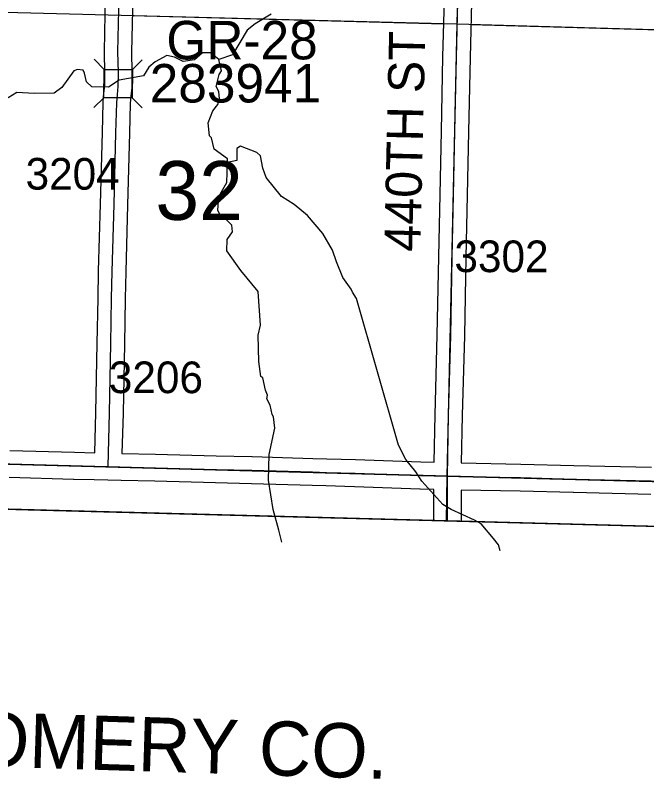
# Model space of a CAD drawing. Extents: x -132.8 to -73.3, y -60 to -26.
# Drawn here: x -97.235 to -95.838, y -57.587 to -55.899 of the extents above; entities that cross this region are included whole.
import ezdxf

# ---------------------------------------------------------------- set-up
doc = ezdxf.new("R2010")
doc.units = 0
for name, color, linetype in [('tdCoClipBndry', 7, 'Continuous'), ('tdCoCoBndry', 7, 'Continuous'), ('tdCoCoBndryTxt', 7, 'Continuous'), ('tdCoHydroRiver', 7, 'Continuous'), ('tdCoSecRdNmbr', 7, 'Continuous'), ('tdCoSecRdTxt', 7, 'Continuous'), ('tdCoSecRteBand', 7, 'Continuous'), ('tdCoSecRteCL', 7, 'Continuous'), ('tdCoSectLine', 7, 'Continuous'), ('tdCoSectLinePart', 7, 'Continuous'), ('tdCoSectNmbr', 7, 'Continuous'), ('tdCoStrucSec', 7, 'Continuous'), ('tdCoStrucSecCoName', 7, 'Continuous'), ('tdCoStrucSecFHWANum', 7, 'Continuous'), ('tdCoSurfEarth', 7, 'Continuous'), ('tdCoSurfGravel', 7, 'Continuous'), ('tdCoTwpBndryShd', 7, 'Continuous')]:
    doc.layers.add(name, color=color, linetype=linetype)

msp = doc.modelspace()

# ---------------------------------------------------------------- linework, layer by layer
at = {"layer": 'tdCoClipBndry'}
msp.add_lwpolyline([(-85.7246, -34.3042), (-85.8518, -39.3105), (-85.8801, -41.2792), (-85.9018, -42.2789), (-85.908, -42.3117), (-85.95, -44.2727), (-85.9707, -45.2692), (-85.9836, -46.2708), (-86.0555, -49.2712), (-86.0681, -50.2676), (-86.1218, -52.1738), (-86.137, -53.174), (-86.1825, -55.1705), (-86.2204, -57.1749), (-86.2306, -57.2171), (-86.2512, -57.2452), (-86.2883, -57.2677), (-86.3227, -57.273), (-92.2767, -57.1319), (-95.2818, -57.0432), (-101.2395, -56.885), (-104.2146, -56.8258), (-105.2169, -56.7974), (-108.2085, -56.7373)], dxfattribs=at)
at = {"layer": 'tdCoCoBndry'}
for p, q in [((-97.2774, -56.8905), (-96.2786, -56.9181)), ((-96.2786, -56.9181), (-97.2774, -56.8905)), ((-96.2786, -56.9181), (-95.2786, -56.9433)), ((-95.2786, -56.9433), (-96.2786, -56.9181))]:
    msp.add_line(p, q, dxfattribs=at)
for points in [[(-86.3204, -57.173), (-87.3382, -57.146), (-88.3304, -57.1272), (-89.3189, -57.1023), (-90.323, -57.0783), (-91.3226, -57.0535), (-92.2743, -57.032), (-93.2761, -57.0041), (-94.2777, -56.9735), (-95.279, -56.9433), (-96.279, -56.9181), (-97.2777, -56.8905), (-97.7581, -56.8753), (-97.7712, -56.8754), (-98.2366, -56.8674), (-99.2459, -56.8371), (-100.2456, -56.8107), (-101.2372, -56.785), (-102.2392, -56.7627), (-103.2359, -56.7433), (-104.2127, -56.7258), (-105.2145, -56.6974), (-106.2094, -56.6762)], [(-90.3226, -57.0783), (-91.3222, -57.0535), (-92.2739, -57.032), (-93.2757, -57.0041), (-94.2773, -56.9735), (-95.2786, -56.9433), (-96.2786, -56.9181), (-97.2774, -56.8905), (-97.7578, -56.8753), (-97.7708, -56.8754), (-98.2362, -56.8674), (-99.2456, -56.8371), (-100.2452, -56.8107), (-101.2368, -56.785), (-102.2388, -56.7627), (-103.2356, -56.7433), (-104.2123, -56.7258), (-105.2141, -56.6974), (-106.2091, -56.6762)]]:
    msp.add_lwpolyline(points, dxfattribs=at)
msp.add_lwpolyline([(-98.2384, -56.9647), (-95.2818, -57.0432), (-92.2767, -57.1319), (-86.3227, -57.273), (-86.2883, -57.2677), (-86.2512, -57.2452), (-86.2306, -57.2171), (-86.2205, -57.1753), (-86.32, -57.173), (-87.3378, -57.146), (-88.3301, -57.1272), (-89.3185, -57.1023), (-90.3226, -57.0783), (-91.3222, -57.0535), (-92.2739, -57.032), (-93.2757, -57.0041), (-94.2773, -56.9735), (-95.2786, -56.9433), (-96.2786, -56.9181), (-97.2774, -56.8905), (-97.7578, -56.8753), (-97.7708, -56.8754), (-98.2362, -56.8674)], close=True, dxfattribs=at)
at = {"layer": 'tdCoHydroRiver'}
for points in [[(-96.6687, -55.8966), (-96.7039, -55.9179), (-96.7215, -55.9317), (-96.7542, -55.9863), (-96.7845, -55.9967)], [(-96.7845, -55.9967), (-96.8031, -55.9821), (-96.8204, -55.9817), (-96.8381, -55.9971), (-96.8635, -56.0013), (-96.8822, -55.9915), (-96.8995, -55.988), (-96.925, -56.0016), (-96.9395, -56.014), (-96.9509, -56.0326), (-97.0048, -56.0426), (-97.0288, -56.0578), (-97.0651, -56.0571), (-97.0775, -56.0458), (-97.0818, -56.0268), (-97.0848, -56.0204), (-97.0974, -56.0185), (-97.1054, -56.0215), (-97.1314, -56.0588), (-97.149, -56.0711), (-97.1932, -56.0718), (-97.231, -56.0694), (-97.2502, -56.0816)], [(-96.7655, -56.2243), (-96.7653, -56.2164), (-96.7949, -56.1953), (-96.8007, -56.1699), (-96.8053, -56.1651), (-96.8079, -56.1366), (-96.7979, -56.11), (-96.7865, -56.096), (-96.7831, -56.0835), (-96.7843, -56.0677), (-96.7904, -56.0565), (-96.7836, -56.0298), (-96.7787, -56.0221), (-96.7845, -55.9967)], [(-96.1623, -57.0827), (-96.1659, -57.0698), (-96.1767, -57.0554), (-96.2044, -57.0233), (-96.2185, -57.0151), (-96.2701, -56.9919), (-96.2888, -56.9805), (-96.3351, -56.929), (-96.3488, -56.9082), (-96.3704, -56.8809), (-96.3871, -56.849), (-96.4798, -56.5253), (-96.4889, -56.5109), (-96.492, -56.5045), (-96.5104, -56.4789), (-96.5239, -56.4439), (-96.5328, -56.4185), (-96.5541, -56.3817), (-96.588, -56.3416), (-96.6175, -56.3173), (-96.6455, -56.2993), (-96.6794, -56.2576), (-96.6869, -56.237), (-96.6926, -56.21), (-96.7003, -56.202), (-96.7364, -56.1886), (-96.7443, -56.1932), (-96.7449, -56.22), (-96.7655, -56.2243)], [(-96.6451, -57.0636), (-96.6514, -57.0376), (-96.6646, -56.9915), (-96.6743, -56.9266), (-96.6732, -56.8699), (-96.6609, -56.8118), (-96.6635, -56.7865), (-96.6666, -56.7817), (-96.6709, -56.7611), (-96.6785, -56.7467), (-96.6768, -56.7389), (-96.6813, -56.7277), (-96.687, -56.7008), (-96.6917, -56.6975), (-96.6957, -56.6643), (-96.6977, -56.6059), (-96.6925, -56.5839), (-96.6973, -56.5097), (-96.7357, -56.4631), (-96.7664, -56.4199), (-96.7659, -56.3946), (-96.7545, -56.3775), (-96.7558, -56.3633), (-96.7697, -56.3488), (-96.7821, -56.3391), (-96.7866, -56.3295), (-96.7844, -56.2996), (-96.7664, -56.2684), (-96.7655, -56.2243)]]:
    msp.add_lwpolyline(points, dxfattribs=at)
at = {"layer": 'tdCoSecRteBand'}
for points in [[(-96.308, -56.8872), (-96.306, -56.7823), (-96.306, -56.7822), (-96.306, -56.7821), (-96.3013, -56.6059), (-96.2981, -56.4332), (-96.2981, -56.4331), (-96.2981, -56.4331), (-96.2951, -56.2952), (-96.2922, -56.1552), (-96.2887, -55.9907), (-96.2887, -55.9906), (-96.2887, -55.9905), (-96.2848, -55.8384)], [(-96.2248, -55.84), (-96.2287, -55.992), (-96.2322, -56.1564), (-96.2322, -56.1564), (-96.2322, -56.1564), (-96.2351, -56.2965), (-96.2351, -56.2965), (-96.2351, -56.2965), (-96.2381, -56.4343), (-96.2413, -56.6071), (-96.2413, -56.6073), (-96.2413, -56.6074), (-96.246, -56.7836), (-96.248, -56.8887), (-96.1166, -56.8911), (-96.1165, -56.8911), (-96.1164, -56.8911), (-95.9988, -56.8943), (-95.8276, -56.8982)], [(-97.0587, -56.866), (-97.0564, -56.7769), (-97.0535, -56.6248), (-97.0516, -56.5242), (-97.0505, -56.4645), (-97.0505, -56.4644), (-97.0505, -56.4642), (-97.0463, -56.3165), (-97.0421, -56.1578), (-97.0404, -56.0917), (-97.0404, -56.0907), (-97.0403, -56.0896), (-97.0385, -56.0714), (-97.0385, -56.0714), (-97.0385, -56.0714), (-97.0369, -56.0547), (-97.0367, -56.0253), (-97.0377, -55.9804), (-97.0377, -55.9798), (-97.0377, -55.9791), (-97.035, -55.8546)], [(-96.975, -55.856), (-96.9777, -55.9798), (-96.9767, -56.0245), (-96.9767, -56.0249), (-96.9767, -56.0254), (-96.9769, -56.0565), (-96.977, -56.0578), (-96.9771, -56.0591), (-96.9788, -56.0771), (-96.9804, -56.0943), (-96.9821, -56.1593), (-96.9821, -56.1593), (-96.9821, -56.1593), (-96.9863, -56.3182), (-96.9863, -56.3182), (-96.9863, -56.3182), (-96.9905, -56.4658), (-96.9916, -56.5253), (-96.9935, -56.6259), (-96.9935, -56.626), (-96.9935, -56.626), (-96.9964, -56.7781), (-96.9964, -56.7782), (-96.9964, -56.7783), (-96.9987, -56.8674), (-96.9248, -56.8691), (-96.9248, -56.8691), (-96.9247, -56.8691), (-96.7902, -56.8728), (-96.7111, -56.8745), (-96.711, -56.8745), (-96.7109, -56.8745), (-96.5762, -56.8785), (-96.5457, -56.8794), (-96.4823, -56.8812), (-96.4822, -56.8812), (-96.4821, -56.8812), (-96.3377, -56.8864), (-96.308, -56.8872)], [(-97.2469, -56.8609), (-97.1041, -56.8649), (-97.0587, -56.866)], [(-96.3087, -57.0159), (-96.3087, -56.9784), (-96.3087, -56.9474), (-96.3091, -56.9474), (-96.3091, -56.9471), (-96.3394, -56.9464), (-96.3395, -56.9463), (-96.3397, -56.9463), (-96.4841, -56.9412), (-96.5474, -56.9393), (-96.578, -56.9385), (-96.578, -56.9385), (-96.578, -56.9385), (-96.7125, -56.9345), (-96.7916, -56.9328), (-96.7916, -56.9328), (-96.7917, -56.9328), (-96.9263, -56.9291), (-97.0002, -56.9274), (-97.0002, -56.9274), (-97.0002, -56.9274), (-97.0302, -56.9267), (-97.0602, -56.926), (-97.1055, -56.9249), (-97.1056, -56.9249), (-97.1057, -56.9249), (-97.2481, -56.9209)], [(-95.8288, -56.9582), (-96.0002, -56.9542), (-96.0003, -56.9542), (-96.0004, -56.9542), (-96.1178, -56.951), (-96.2487, -56.9487), (-96.2487, -56.9784), (-96.2487, -57.0175)]]:
    msp.add_lwpolyline(points, dxfattribs=at)
at = {"layer": 'tdCoSecRteCL'}
for points in [[(-97.0295, -56.8967), (-97.0264, -56.7775), (-97.0235, -56.6254), (-97.0216, -56.5248), (-97.0205, -56.4651), (-97.0163, -56.3174), (-97.0121, -56.1586), (-97.0104, -56.0925), (-97.0087, -56.0742), (-97.0069, -56.0562), (-97.0067, -56.0251), (-97.0077, -55.9798), (-97.005, -55.8552), (-97, -55.6863), (-96.9988, -55.6452)], [(-96.2785, -56.9179), (-96.276, -56.7829), (-96.2713, -56.6066), (-96.2681, -56.4337), (-96.2651, -56.2959), (-96.2622, -56.1558), (-96.2587, -55.9913), (-96.2548, -55.8391), (-96.2501, -55.6845), (-96.2497, -55.6639)], [(-97.2775, -56.8901), (-97.2708, -56.8902), (-97.1048, -56.8949), (-97.0295, -56.8967)], [(-97.0295, -56.8967), (-96.9255, -56.8991), (-96.7909, -56.9028), (-96.7117, -56.9045), (-96.5771, -56.9085), (-96.5465, -56.9094), (-96.4831, -56.9112), (-96.3386, -56.9164), (-96.2785, -56.9179)], [(-96.2787, -57.0167), (-96.2787, -56.9784), (-96.2787, -56.9251), (-96.2785, -56.9179)], [(-96.2785, -56.9179), (-96.2535, -56.9186), (-96.1172, -56.921), (-95.9995, -56.9243), (-95.8281, -56.9282), (-95.7534, -56.9292), (-95.7002, -56.9309), (-95.4846, -56.9376), (-95.3172, -56.9423), (-95.2788, -56.9433)]]:
    msp.add_lwpolyline(points, dxfattribs=at)
at = {"layer": 'tdCoSectLine'}
for points in [[(-96.2572, -55.9182), (-96.2324, -54.9133)], [(-97.2578, -55.8924), (-96.2572, -55.9182)], [(-96.279, -56.9181), (-96.2572, -55.9182)], [(-96.2572, -55.9182), (-95.2575, -55.9464)], [(-97.2777, -56.8905), (-96.279, -56.9181)], [(-96.2806, -57.0167), (-96.279, -56.9181)], [(-96.279, -56.9181), (-95.279, -56.9433)]]:
    msp.add_lwpolyline(points, dxfattribs=at)
at = {"layer": 'tdCoSectLinePart'}
for points in [[(-96.976, -55.8997), (-96.287, -55.9175)], [(-96.2271, -55.9191), (-95.2876, -55.9456)]]:
    msp.add_lwpolyline(points, dxfattribs=at)
at = {"layer": 'tdCoStrucSec'}
for points in [[(-97.0602, -55.9962), (-97.0383, -56.0185), (-96.9757, -56.019)], [(-96.9539, -55.9976), (-96.9757, -56.019), (-96.9762, -56.0816)], [(-97.0611, -56.103), (-97.0388, -56.0811), (-97.0383, -56.0185)], [(-96.9543, -56.1039), (-96.9762, -56.0816), (-97.0388, -56.0811)]]:
    msp.add_lwpolyline(points, dxfattribs=at)
at = {"layer": 'tdCoSurfEarth'}
msp.add_lwpolyline([(-97.0295, -56.8967), (-97.0264, -56.7775), (-97.0235, -56.6254), (-97.0216, -56.5248)], dxfattribs=at)
at = {"layer": 'tdCoSurfGravel'}
for points in [[(-97.0216, -56.5248), (-97.0205, -56.4651), (-97.0163, -56.3174), (-97.0121, -56.1586), (-97.0104, -56.0925), (-97.0087, -56.0742), (-97.0069, -56.0562), (-97.0067, -56.0251), (-97.0077, -55.9798), (-97.005, -55.8552), (-97, -55.6863), (-96.9988, -55.6452), (-96.9951, -55.5198), (-96.9902, -55.3603), (-96.9872, -55.1928), (-96.9833, -55.039), (-96.9806, -54.8949), (-96.9798, -54.8535), (-96.9764, -54.6873), (-96.9729, -54.5038), (-96.9692, -54.3388), (-96.9653, -54.1721)], [(-96.2785, -56.9179), (-96.276, -56.7829), (-96.2713, -56.6066), (-96.2681, -56.4337), (-96.2651, -56.2959), (-96.2622, -56.1558), (-96.2587, -55.9913), (-96.2548, -55.8391), (-96.2501, -55.6845), (-96.2497, -55.6639), (-96.2474, -55.5523), (-96.2429, -55.3893), (-96.239, -55.2207), (-96.235, -55.0352), (-96.232, -54.9133)], [(-98.2362, -56.8672), (-98.2229, -56.8676), (-97.9788, -56.8744), (-97.8032, -56.8791), (-97.7803, -56.8796), (-97.5514, -56.8848), (-97.2775, -56.8901), (-97.2708, -56.8902), (-97.1048, -56.8949), (-97.0295, -56.8967)], [(-97.0295, -56.8967), (-96.9255, -56.8991), (-96.7909, -56.9028), (-96.7117, -56.9045), (-96.5771, -56.9085), (-96.5465, -56.9094)], [(-96.5465, -56.9094), (-96.4831, -56.9112), (-96.3386, -56.9164), (-96.2785, -56.9179), (-96.2535, -56.9186), (-96.1172, -56.921), (-95.9995, -56.9243), (-95.8281, -56.9282), (-95.7534, -56.9292), (-95.7002, -56.9309), (-95.4846, -56.9376), (-95.3172, -56.9423), (-95.2788, -56.9433)], [(-96.2787, -57.0167), (-96.2787, -56.9784), (-96.2787, -56.9251), (-96.2785, -56.9179)]]:
    msp.add_lwpolyline(points, dxfattribs=at)
at = {"layer": 'tdCoTwpBndryShd'}
msp.add_lwpolyline([(-86.3204, -57.173), (-87.3382, -57.146), (-88.3304, -57.1272), (-89.3189, -57.1023), (-90.323, -57.0783), (-91.3226, -57.0535), (-92.2743, -57.032), (-93.2761, -57.0041), (-94.2777, -56.9735), (-95.279, -56.9433), (-96.279, -56.9181), (-97.2777, -56.8905), (-97.7581, -56.8753), (-97.7712, -56.8754), (-98.2366, -56.8674), (-99.2459, -56.8371), (-100.2456, -56.8107), (-101.2372, -56.785), (-102.2392, -56.7627), (-103.2359, -56.7433), (-104.2127, -56.7258), (-105.2145, -56.6974), (-106.2094, -56.6762)], dxfattribs=at)

# ---------------------------------------------------------------- texts
at = {"layer": 'tdCoCoBndryTxt'}
msp.add_text('MONTGOMERY CO.', height=0.12, rotation=358.1949, dxfattribs=at).set_placement((-97.9271, -57.5395))
at = {"layer": 'tdCoSecRdNmbr'}
for s, rotation, p in [('3204', 359.9268, (-97.212, -56.2843)), ('3302', 359.9274, (-96.2633, -56.4667)), ('3206', 359.9268, (-97.0278, -56.7342))]:
    msp.add_text(s, height=0.07, rotation=rotation, dxfattribs=at).set_placement(p)
at = {"layer": 'tdCoSecRdTxt'}
msp.add_text('440TH ST', height=0.08, rotation=88.686, dxfattribs=at).set_placement((-96.3388, -56.4223))
at = {"layer": 'tdCoSectNmbr'}
msp.add_text('32', height=0.13, rotation=359.9268, dxfattribs=at).set_placement((-96.9248, -56.3512))
at = {"layer": 'tdCoStrucSecCoName'}
msp.add_text('GR-28', height=0.085, dxfattribs=at).set_placement((-96.9005, -55.9964))
at = {"layer": 'tdCoStrucSecFHWANum'}
msp.add_text('283941', height=0.085, dxfattribs=at).set_placement((-96.9373, -56.0917))

doc.saveas('drawing.dxf')
